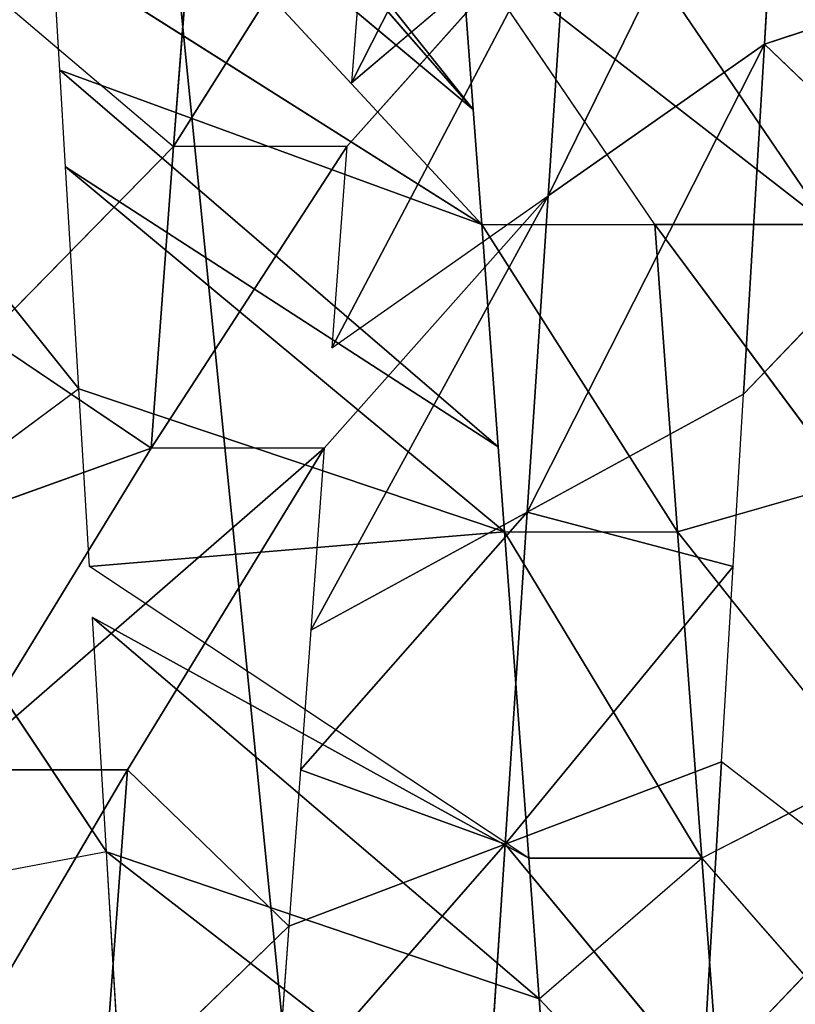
# Model space of a CAD drawing. Extents: x 143 to 263, y -61 to 82.
# Tile 558 of 656: x 247.389 to 247.781, y 72.538 to 73.035. Entities that reach past the tile are written whole.
import ezdxf

# ---------------------------------------------------------------- set-up
doc = ezdxf.new("R2010")
doc.units = 0
doc.header["$LTSCALE"] = 25.4
doc.layers.get('0').update_dxf_attribs({"color": 13, "linetype": 'CONTINUOUS'})

# ---------------------------------------------------------------- blocks, each defined once
blk = doc.blocks.new('ICE-BALL-8126_STL')
at = {"color": 41}
for p, q in [((9.18058, 43.99093, 93.16343), (9.20985, 43.90168, 93.15017)), ((9.28932, 43.98443, 93.11703), (9.20985, 43.90168, 93.15017)), ((9.28932, 43.98443, 93.11703), (9.38684, 43.89109, 93.08182)), ((9.6368, 43.96364, 93.01704), (9.57258, 43.87998, 93.03033)), ((9.6212, 43.87003, 96.45768), (9.73038, 43.96564, 96.48072)), ((9.6368, 43.96364, 93.01704), (9.73448, 43.87029, 93.00108)), ((9.578, 43.95432, 96.44629), (9.45636, 43.85779, 96.40697)), ((9.578, 43.95432, 96.44629), (9.6212, 43.87003, 96.45768)), ((9.30104, 43.84625, 96.33998), (9.43174, 43.94346, 96.39766)), ((9.30104, 43.84625, 96.33998), (9.43174, 43.94346, 96.39766)), ((9.45636, 43.85779, 96.40697), (9.43174, 43.94346, 96.39766)), ((9.30104, 43.93375, 96.33998), (9.30104, 43.84625, 96.33998)), ((9.30104, 43.93375, 96.33998), (9.30104, 43.84625, 96.33998)), ((9.20985, 43.90168, 93.15017), (9.04368, 43.91162, 93.23351)), ((9.04368, 43.91162, 93.23351), (9.28662, 43.7923, 93.32336)), ((9.20985, 43.90168, 93.15017), (9.04368, 43.91162, 93.23351)), ((9.04368, 43.91162, 93.23351), (9.28662, 43.7923, 93.32336)), ((9.38684, 43.89109, 93.08182), (9.20985, 43.90168, 93.15017)), ((9.38684, 43.89109, 93.08182), (9.20985, 43.90168, 93.15017)), ((9.44641, 43.78172, 93.26166), (9.20985, 43.90168, 93.15017)), ((9.44641, 43.78172, 93.26166), (9.20985, 43.90168, 93.15017)), ((9.28662, 43.7923, 93.32336), (9.20985, 43.90168, 93.15017)), ((9.28662, 43.7923, 93.32336), (9.20985, 43.90168, 93.15017)), ((9.38684, 43.89109, 93.08182), (9.44641, 43.78172, 93.26166)), ((9.4739, 43.88588, 93.05522), (9.38684, 43.89109, 93.08182)), ((9.38684, 43.89109, 93.08182), (9.44641, 43.78172, 93.26166)), ((9.4739, 43.88588, 93.05522), (9.44641, 43.78172, 93.26166)), ((9.4739, 43.88588, 93.05522), (9.44641, 43.78172, 93.26166)), ((9.4739, 43.88588, 93.05522), (9.6141, 43.7706, 93.21516)), ((9.57258, 43.87998, 93.03033), (9.4739, 43.88588, 93.05522)), ((9.4739, 43.88588, 93.05522), (9.6141, 43.7706, 93.21516)), ((9.73448, 43.87029, 93.00108), (9.57258, 43.87998, 93.03033)), ((9.57258, 43.87998, 93.03033), (9.6141, 43.7706, 93.21516)), ((9.57258, 43.87998, 93.03033), (9.6141, 43.7706, 93.21516)), ((9.73448, 43.87029, 93.00108), (9.57258, 43.87998, 93.03033)), ((9.79293, 43.88278, 96.49032), (9.6212, 43.87003, 96.45768)), ((9.79293, 43.88278, 96.49032), (9.6212, 43.87003, 96.45768)), ((9.69221, 43.7878, 96.47358), (9.79293, 43.88278, 96.49032)), ((9.45636, 43.85779, 96.40697), (9.6212, 43.87003, 96.45768)), ((9.45636, 43.85779, 96.40697), (9.6212, 43.87003, 96.45768)), ((9.73448, 43.87029, 93.00108), (9.6141, 43.7706, 93.21516)), ((9.73448, 43.87029, 93.00108), (9.6141, 43.7706, 93.21516)), ((9.69221, 43.7878, 96.47358), (9.6212, 43.87003, 96.45768)), ((9.6212, 43.78253, 96.45768), (9.6212, 43.87003, 96.45768)), ((9.45636, 43.85779, 96.40697), (9.30104, 43.84625, 96.33998)), ((9.30104, 43.75875, 96.33998), (9.45636, 43.85779, 96.40697)), ((9.45636, 43.85779, 96.40697), (9.30104, 43.84625, 96.33998)), ((9.45636, 43.77029, 96.40697), (9.45636, 43.85779, 96.40697)), ((9.30104, 43.84625, 96.33998), (9.15668, 43.74793, 96.25851)), ((9.30104, 43.75875, 96.33998), (9.30104, 43.84625, 96.33998)), ((9.2295, 43.69287, 93.56371), (8.9951, 43.81203, 93.48731)), ((9.2295, 43.69287, 93.56371), (8.9951, 43.81203, 93.48731)), ((9.13659, 43.80225, 93.39861), (9.2295, 43.69287, 93.56371)), ((9.13659, 43.80225, 93.39861), (9.28662, 43.7923, 93.32336)), ((9.26165, 43.69049, 93.5461), (9.13659, 43.80225, 93.39861)), ((9.13659, 43.80225, 93.39861), (9.28662, 43.7923, 93.32336)), ((9.79293, 43.79528, 96.49032), (9.61798, 43.56905, 96.84512)), ((9.79293, 43.79528, 96.49032), (9.61798, 43.56905, 96.84512)), ((9.79293, 43.79528, 96.49032), (9.69221, 43.7878, 96.47358)), ((9.28662, 43.7923, 93.32336), (9.44641, 43.78172, 93.26166)), ((9.50598, 43.67234, 93.44149), (9.28662, 43.7923, 93.32336)), ((9.50598, 43.67234, 93.44149), (9.28662, 43.7923, 93.32336)), ((9.41407, 43.67917, 93.47514), (9.28662, 43.7923, 93.32336)), ((9.36338, 43.68293, 93.49656), (9.28662, 43.7923, 93.32336)), ((9.28662, 43.7923, 93.32336), (9.44641, 43.78172, 93.26166)), ((9.69221, 43.7878, 96.47358), (9.49957, 43.56197, 96.8176)), ((9.69221, 43.7878, 96.47358), (9.49957, 43.56197, 96.8176)), ((9.69221, 43.7878, 96.47358), (9.61798, 43.56905, 96.84512)), ((9.69221, 43.7878, 96.47358), (9.61798, 43.56905, 96.84512)), ((9.69221, 43.7878, 96.47358), (9.6212, 43.78253, 96.45768)), ((9.44641, 43.78172, 93.26166), (9.57662, 43.6671, 93.41992)), ((9.50598, 43.67234, 93.44149), (9.44641, 43.78172, 93.26166)), ((9.50598, 43.67234, 93.44149), (9.44641, 43.78172, 93.26166)), ((9.6141, 43.7706, 93.21516), (9.44641, 43.78172, 93.26166)), ((9.6141, 43.7706, 93.21516), (9.44641, 43.78172, 93.26166)), ((9.44641, 43.78172, 93.26166), (9.57662, 43.6671, 93.41992)), ((9.6212, 43.78253, 96.45768), (9.45636, 43.77029, 96.40697)), ((9.6212, 43.78253, 96.45768), (9.45636, 43.77029, 96.40697)), ((9.6212, 43.78253, 96.45768), (9.4739, 43.56043, 96.8106)), ((9.6212, 43.78253, 96.45768), (9.49957, 43.56197, 96.8176)), ((9.45636, 43.77029, 96.40697), (9.27197, 43.54835, 96.74191)), ((9.45636, 43.77029, 96.40697), (9.27197, 43.54835, 96.74191)), ((9.45636, 43.77029, 96.40697), (9.38404, 43.55505, 96.78307)), ((9.45636, 43.77029, 96.40697), (9.38404, 43.55505, 96.78307)), ((9.45636, 43.77029, 96.40697), (9.41343, 43.7671, 96.39042)), ((9.45636, 43.77029, 96.40697), (9.4739, 43.56043, 96.8106)), ((9.45636, 43.77029, 96.40697), (9.4739, 43.56043, 96.8106)), ((9.6141, 43.7706, 93.21516), (9.57662, 43.6671, 93.41992)), ((9.6141, 43.7706, 93.21516), (9.57662, 43.6671, 93.41992)), ((9.65563, 43.66123, 93.4), (9.6141, 43.7706, 93.21516)), ((9.6141, 43.7706, 93.21516), (9.7468, 43.65446, 93.38233)), ((9.6141, 43.7706, 93.21516), (9.7468, 43.65446, 93.38233)), ((9.6141, 43.7706, 93.21516), (9.78749, 43.75911, 93.18523)), ((9.65563, 43.66123, 93.4), (9.6141, 43.7706, 93.21516)), ((9.6141, 43.7706, 93.21516), (9.78749, 43.75911, 93.18523)), ((9.41343, 43.7671, 96.39042), (9.22312, 43.54543, 96.72147)), ((9.41343, 43.7671, 96.39042), (9.22312, 43.54543, 96.72147)), ((9.41343, 43.7671, 96.39042), (9.27197, 43.54835, 96.74191)), ((9.41343, 43.7671, 96.39042), (9.27197, 43.54835, 96.74191)), ((9.41343, 43.7671, 96.39042), (9.30104, 43.75875, 96.33998)), ((9.24286, 43.75443, 96.30955), (8.98681, 43.53126, 96.59903)), ((9.24286, 43.75443, 96.30955), (8.98681, 43.53126, 96.59903)), ((9.30104, 43.75875, 96.33998), (9.06027, 43.53568, 96.64153)), ((9.30104, 43.75875, 96.33998), (9.06027, 43.53568, 96.64153)), ((9.24286, 43.75443, 96.30955), (9.06027, 43.53568, 96.64153)), ((9.24286, 43.75443, 96.30955), (9.06027, 43.53568, 96.64153)), ((9.24286, 43.75443, 96.30955), (9.15668, 43.74793, 96.25851)), ((9.30104, 43.75875, 96.33998), (9.16389, 43.54189, 96.69456)), ((9.30104, 43.75875, 96.33998), (9.16389, 43.54189, 96.69456)), ((9.30104, 43.75875, 96.33998), (9.22312, 43.54543, 96.72147)), ((9.30104, 43.75875, 96.33998), (9.22312, 43.54543, 96.72147)), ((9.30104, 43.75875, 96.33998), (9.24286, 43.75443, 96.30955)), ((9.10324, 43.70266, 93.64287), (9.26165, 43.60299, 93.5461)), ((9.10324, 43.70266, 93.64287), (9.2295, 43.69287, 93.56371)), ((9.26165, 43.69049, 93.5461), (9.26165, 43.60299, 93.5461)), ((9.26165, 43.69049, 93.5461), (9.41407, 43.59167, 93.47514)), ((9.26165, 43.69049, 93.5461), (9.36338, 43.68293, 93.49656)), ((9.41407, 43.67917, 93.47514), (9.57662, 43.5796, 93.41992)), ((9.41407, 43.67917, 93.47514), (9.41407, 43.59167, 93.47514)), ((9.41407, 43.67917, 93.47514), (9.50598, 43.67234, 93.44149)), ((9.50598, 43.67234, 93.44149), (9.57662, 43.6671, 93.41992)), ((9.57662, 43.6671, 93.41992), (9.65563, 43.66123, 93.4)), ((9.57662, 43.5796, 93.41992), (9.65563, 43.66123, 93.4)), ((9.7468, 43.56696, 93.38233), (9.65563, 43.66123, 93.4)), ((9.65563, 43.66123, 93.4), (9.7468, 43.65446, 93.38233)), ((9.11957, 43.61383, 93.63166), (9.26165, 43.60299, 93.5461)), ((9.11957, 43.61383, 93.63166), (9.26165, 43.60299, 93.5461)), ((9.19197, 43.52068, 93.58551), (9.26165, 43.60299, 93.5461)), ((9.41407, 43.59167, 93.47514), (9.26165, 43.60299, 93.5461)), ((9.41407, 43.59167, 93.47514), (9.26165, 43.60299, 93.5461)), ((9.26165, 43.60299, 93.5461), (9.35798, 43.50833, 93.49896)), ((9.41407, 43.59167, 93.47514), (9.35798, 43.50833, 93.49896)), ((9.57662, 43.4921, 93.41992), (9.41407, 43.59167, 93.47514)), ((9.57662, 43.4921, 93.41992), (9.41407, 43.59167, 93.47514)), ((9.44628, 43.50177, 93.46261), (9.41407, 43.59167, 93.47514)), ((9.57662, 43.5796, 93.41992), (9.57662, 43.4921, 93.41992)), ((9.57662, 43.5796, 93.41992), (9.7468, 43.56696, 93.38233)), ((9.7468, 43.47946, 93.38233), (9.57662, 43.5796, 93.41992)), ((9.57662, 43.5796, 93.41992), (9.7468, 43.56696, 93.38233)), ((9.73863, 43.57627, 96.86532), (9.61798, 43.56905, 96.84512)), ((9.61798, 43.56905, 96.84512), (9.4739, 43.47293, 96.8106)), ((9.61798, 43.56905, 96.84512), (9.49957, 43.56197, 96.8176)), ((9.61798, 43.56905, 96.84512), (9.63429, 43.48253, 96.84831)), ((9.4739, 43.56043, 96.8106), (9.38404, 43.55505, 96.78307)), ((9.38404, 43.55505, 96.78307), (9.26615, 43.4605, 96.73956)), ((9.38404, 43.55505, 96.78307), (9.27197, 43.54835, 96.74191)), ((9.38404, 43.55505, 96.78307), (9.44622, 43.47128, 96.80263)), ((9.22312, 43.54543, 96.72147), (9.16389, 43.54189, 96.69456)), ((9.27197, 43.54835, 96.74191), (9.22312, 43.54543, 96.72147))]:
    blk.add_line(p, q, dxfattribs=at)
mesh = blk.add_polyface(dxfattribs=at)
corners = [(21.2, 45.01358, 80.03829), (0, 43.20555, 75.32821), (21.2, 43.20555, 75.32821), (0, 45.01358, 80.03829)]
mesh.append_faces([[corners[k] for k in face] for face in [(0, 1, 2), (1, 0, 3)]], dxfattribs={"vtx0": -1, "color": 41})
mesh = blk.add_polyface(dxfattribs=at)
corners = [(21.2, 43.20555, 114.53761), (0, 45.01358, 109.82753), (21.2, 45.01358, 109.82753), (0, 43.20555, 114.53761)]
mesh.append_faces([[corners[k] for k in face] for face in [(0, 1, 2), (1, 0, 3)]], dxfattribs={"vtx0": -1, "color": 41})
mesh = blk.add_polyface(dxfattribs=at)
corners = [(0, 42.68692, 119.56032), (23, 44.9885, 114.9556), (0, 44.9885, 114.9556), (23, 42.68692, 119.56032)]
mesh.append_faces([[corners[k] for k in face] for face in [(0, 1, 2), (1, 0, 3)]], dxfattribs={"vtx0": -1, "color": 41})
mesh = blk.add_polyface(dxfattribs=at)
corners = [(0, 44.9885, 74.91022), (23, 42.68692, 70.3055), (0, 42.68692, 70.3055), (23, 44.9885, 74.91022)]
mesh.append_faces([[corners[k] for k in face] for face in [(0, 1, 2), (1, 0, 3)]], dxfattribs={"vtx0": -1, "color": 41})
mesh = blk.add_polyface(dxfattribs=at)
corners = [(9.20985, 43.90168, 93.15017), (9.18058, 43.99093, 93.16343), (9.04368, 43.91162, 93.23351)]
mesh.append_faces([[corners[k] for k in face] for face in [(0, 1, 2)]], dxfattribs={"color": 41})
mesh = blk.add_polyface(dxfattribs=at)
corners = [(9.38684, 43.89109, 93.08182), (9.28932, 43.98443, 93.11703), (9.20985, 43.90168, 93.15017)]
mesh.append_faces([[corners[k] for k in face] for face in [(0, 1, 2)]], dxfattribs={"color": 41})
mesh = blk.add_polyface(dxfattribs=at)
corners = [(9.73448, 43.87029, 93.00108), (9.6368, 43.96364, 93.01704), (9.57258, 43.87998, 93.03033)]
mesh.append_faces([[corners[k] for k in face] for face in [(0, 1, 2)]], dxfattribs={"color": 41})
mesh = blk.add_polyface(dxfattribs=at)
corners = [(9.79293, 43.88278, 96.49032), (9.6212, 43.87003, 96.45768), (9.73038, 43.96564, 96.48072)]
mesh.append_faces([[corners[k] for k in face] for face in [(0, 1, 2)]], dxfattribs={"color": 41})
mesh = blk.add_polyface(dxfattribs=at)
corners = [(9.6212, 43.87003, 96.45768), (9.45636, 43.85779, 96.40697), (9.578, 43.95432, 96.44629)]
mesh.append_faces([[corners[k] for k in face] for face in [(0, 1, 2)]], dxfattribs={"color": 41})
mesh = blk.add_polyface(dxfattribs=at)
corners = [(9.43174, 43.94346, 96.39766), (9.30104, 43.84625, 96.33998), (9.30104, 43.93375, 96.33998)]
mesh.append_faces([[corners[k] for k in face] for face in [(0, 1, 2)]], dxfattribs={"color": 41})
mesh = blk.add_polyface(dxfattribs=at)
corners = [(9.45636, 43.85779, 96.40697), (9.30104, 43.84625, 96.33998), (9.43174, 43.94346, 96.39766)]
mesh.append_faces([[corners[k] for k in face] for face in [(0, 1, 2)]], dxfattribs={"color": 41})
mesh = blk.add_polyface(dxfattribs=at)
corners = [(9.30104, 43.93375, 96.33998), (9.15668, 43.83543, 96.25851), (9.15668, 43.92293, 96.25851), (9.15668, 43.74793, 96.25851), (9.30104, 43.84625, 96.33998)]
mesh.append_faces([[corners[k] for k in face] for face in [(0, 1, 2), (3, 0, 4)]], dxfattribs={"vtx0": -1, "color": 41})
mesh.append_faces([[corners[k] for k in face] for face in [(1, 0, 3)]], dxfattribs={"vtx0": -1, "vtx1": -1, "color": 41})
mesh = blk.add_polyface(dxfattribs=at)
corners = [(9.13659, 43.80225, 93.39861), (9.28662, 43.7923, 93.32336), (9.04368, 43.91162, 93.23351)]
mesh.append_faces([[corners[k] for k in face] for face in [(0, 1, 2)]], dxfattribs={"color": 41})
mesh = blk.add_polyface(dxfattribs=at)
corners = [(9.28662, 43.7923, 93.32336), (9.20985, 43.90168, 93.15017), (9.04368, 43.91162, 93.23351)]
mesh.append_faces([[corners[k] for k in face] for face in [(0, 1, 2)]], dxfattribs={"color": 41})
mesh = blk.add_polyface(dxfattribs=at)
corners = [(9.44641, 43.78172, 93.26166), (9.38684, 43.89109, 93.08182), (9.20985, 43.90168, 93.15017)]
mesh.append_faces([[corners[k] for k in face] for face in [(0, 1, 2)]], dxfattribs={"color": 41})
mesh = blk.add_polyface(dxfattribs=at)
corners = [(9.28662, 43.7923, 93.32336), (9.44641, 43.78172, 93.26166), (9.20985, 43.90168, 93.15017)]
mesh.append_faces([[corners[k] for k in face] for face in [(0, 1, 2)]], dxfattribs={"color": 41})
mesh = blk.add_polyface(dxfattribs=at)
corners = [(9.44641, 43.78172, 93.26166), (9.4739, 43.88588, 93.05522), (9.38684, 43.89109, 93.08182)]
mesh.append_faces([[corners[k] for k in face] for face in [(0, 1, 2)]], dxfattribs={"color": 41})
mesh = blk.add_polyface(dxfattribs=at)
corners = [(9.44641, 43.78172, 93.26166), (9.6141, 43.7706, 93.21516), (9.4739, 43.88588, 93.05522)]
mesh.append_faces([[corners[k] for k in face] for face in [(0, 1, 2)]], dxfattribs={"color": 41})
mesh = blk.add_polyface(dxfattribs=at)
corners = [(9.6141, 43.7706, 93.21516), (9.57258, 43.87998, 93.03033), (9.4739, 43.88588, 93.05522)]
mesh.append_faces([[corners[k] for k in face] for face in [(0, 1, 2)]], dxfattribs={"color": 41})
mesh = blk.add_polyface(dxfattribs=at)
corners = [(9.6141, 43.7706, 93.21516), (9.73448, 43.87029, 93.00108), (9.57258, 43.87998, 93.03033)]
mesh.append_faces([[corners[k] for k in face] for face in [(0, 1, 2)]], dxfattribs={"color": 41})
mesh = blk.add_polyface(dxfattribs=at)
corners = [(9.79293, 43.88278, 96.49032), (9.69221, 43.7878, 96.47358), (9.6212, 43.87003, 96.45768)]
mesh.append_faces([[corners[k] for k in face] for face in [(0, 1, 2)]], dxfattribs={"color": 41})
mesh = blk.add_polyface(dxfattribs=at)
corners = [(9.6212, 43.87003, 96.45768), (9.45636, 43.77029, 96.40697), (9.45636, 43.85779, 96.40697), (9.6212, 43.78253, 96.45768)]
mesh.append_faces([[corners[k] for k in face] for face in [(0, 1, 2), (1, 0, 3)]], dxfattribs={"vtx0": -1, "color": 41})
mesh = blk.add_polyface(dxfattribs=at)
corners = [(9.6141, 43.7706, 93.21516), (9.78749, 43.75911, 93.18523), (9.73448, 43.87029, 93.00108)]
mesh.append_faces([[corners[k] for k in face] for face in [(0, 1, 2)]], dxfattribs={"color": 41})
mesh = blk.add_polyface(dxfattribs=at)
corners = [(9.45636, 43.85779, 96.40697), (9.30104, 43.75875, 96.33998), (9.30104, 43.84625, 96.33998)]
mesh.append_faces([[corners[k] for k in face] for face in [(0, 1, 2)]], dxfattribs={"color": 41})
mesh = blk.add_polyface(dxfattribs=at)
corners = [(9.2295, 43.69287, 93.56371), (9.13659, 43.80225, 93.39861), (8.9951, 43.81203, 93.48731)]
mesh.append_faces([[corners[k] for k in face] for face in [(0, 1, 2)]], dxfattribs={"color": 41})
mesh = blk.add_polyface(dxfattribs=at)
corners = [(9.10324, 43.70266, 93.64287), (9.2295, 43.69287, 93.56371), (8.9951, 43.81203, 93.48731)]
mesh.append_faces([[corners[k] for k in face] for face in [(0, 1, 2)]], dxfattribs={"color": 41})
mesh = blk.add_polyface(dxfattribs=at)
corners = [(9.13659, 43.80225, 93.39861), (9.36338, 43.68293, 93.49656), (9.28662, 43.7923, 93.32336), (9.26165, 43.69049, 93.5461)]
mesh.append_faces([[corners[k] for k in face] for face in [(0, 1, 2), (1, 0, 3)]], dxfattribs={"vtx0": -1, "color": 41})
mesh = blk.add_polyface(dxfattribs=at)
corners = [(9.73863, 43.57627, 96.86532), (9.61798, 43.56905, 96.84512), (9.79293, 43.79528, 96.49032)]
mesh.append_faces([[corners[k] for k in face] for face in [(0, 1, 2)]], dxfattribs={"color": 41})
mesh = blk.add_polyface(dxfattribs=at)
corners = [(9.61798, 43.56905, 96.84512), (9.69221, 43.7878, 96.47358), (9.79293, 43.79528, 96.49032)]
mesh.append_faces([[corners[k] for k in face] for face in [(0, 1, 2)]], dxfattribs={"color": 41})
mesh = blk.add_polyface(dxfattribs=at)
corners = [(9.50598, 43.67234, 93.44149), (9.44641, 43.78172, 93.26166), (9.28662, 43.7923, 93.32336)]
mesh.append_faces([[corners[k] for k in face] for face in [(0, 1, 2)]], dxfattribs={"color": 41})
mesh = blk.add_polyface(dxfattribs=at)
corners = [(9.41407, 43.67917, 93.47514), (9.50598, 43.67234, 93.44149), (9.28662, 43.7923, 93.32336)]
mesh.append_faces([[corners[k] for k in face] for face in [(0, 1, 2)]], dxfattribs={"color": 41})
mesh = blk.add_polyface(dxfattribs=at)
corners = [(9.61798, 43.56905, 96.84512), (9.49957, 43.56197, 96.8176), (9.69221, 43.7878, 96.47358)]
mesh.append_faces([[corners[k] for k in face] for face in [(0, 1, 2)]], dxfattribs={"color": 41})
mesh = blk.add_polyface(dxfattribs=at)
corners = [(9.49957, 43.56197, 96.8176), (9.6212, 43.78253, 96.45768), (9.69221, 43.7878, 96.47358)]
mesh.append_faces([[corners[k] for k in face] for face in [(0, 1, 2)]], dxfattribs={"color": 41})
mesh = blk.add_polyface(dxfattribs=at)
corners = [(9.50598, 43.67234, 93.44149), (9.57662, 43.6671, 93.41992), (9.44641, 43.78172, 93.26166)]
mesh.append_faces([[corners[k] for k in face] for face in [(0, 1, 2)]], dxfattribs={"color": 41})
mesh = blk.add_polyface(dxfattribs=at)
corners = [(9.57662, 43.6671, 93.41992), (9.6141, 43.7706, 93.21516), (9.44641, 43.78172, 93.26166)]
mesh.append_faces([[corners[k] for k in face] for face in [(0, 1, 2)]], dxfattribs={"color": 41})
mesh = blk.add_polyface(dxfattribs=at)
corners = [(9.4739, 43.56043, 96.8106), (9.45636, 43.77029, 96.40697), (9.6212, 43.78253, 96.45768)]
mesh.append_faces([[corners[k] for k in face] for face in [(0, 1, 2)]], dxfattribs={"color": 41})
mesh = blk.add_polyface(dxfattribs=at)
corners = [(9.38404, 43.55505, 96.78307), (9.27197, 43.54835, 96.74191), (9.45636, 43.77029, 96.40697)]
mesh.append_faces([[corners[k] for k in face] for face in [(0, 1, 2)]], dxfattribs={"color": 41})
mesh = blk.add_polyface(dxfattribs=at)
corners = [(9.27197, 43.54835, 96.74191), (9.41343, 43.7671, 96.39042), (9.45636, 43.77029, 96.40697)]
mesh.append_faces([[corners[k] for k in face] for face in [(0, 1, 2)]], dxfattribs={"color": 41})
mesh = blk.add_polyface(dxfattribs=at)
corners = [(9.4739, 43.56043, 96.8106), (9.38404, 43.55505, 96.78307), (9.45636, 43.77029, 96.40697)]
mesh.append_faces([[corners[k] for k in face] for face in [(0, 1, 2)]], dxfattribs={"color": 41})
mesh = blk.add_polyface(dxfattribs=at)
corners = [(9.57662, 43.6671, 93.41992), (9.65563, 43.66123, 93.4), (9.6141, 43.7706, 93.21516)]
mesh.append_faces([[corners[k] for k in face] for face in [(0, 1, 2)]], dxfattribs={"color": 41})
mesh = blk.add_polyface(dxfattribs=at)
corners = [(9.65563, 43.66123, 93.4), (9.7468, 43.65446, 93.38233), (9.6141, 43.7706, 93.21516)]
mesh.append_faces([[corners[k] for k in face] for face in [(0, 1, 2)]], dxfattribs={"color": 41})
mesh = blk.add_polyface(dxfattribs=at)
corners = [(9.7468, 43.65446, 93.38233), (9.78749, 43.75911, 93.18523), (9.6141, 43.7706, 93.21516)]
mesh.append_faces([[corners[k] for k in face] for face in [(0, 1, 2)]], dxfattribs={"color": 41})
mesh = blk.add_polyface(dxfattribs=at)
corners = [(9.27197, 43.54835, 96.74191), (9.22312, 43.54543, 96.72147), (9.41343, 43.7671, 96.39042)]
mesh.append_faces([[corners[k] for k in face] for face in [(0, 1, 2)]], dxfattribs={"color": 41})
mesh = blk.add_polyface(dxfattribs=at)
corners = [(9.22312, 43.54543, 96.72147), (9.30104, 43.75875, 96.33998), (9.41343, 43.7671, 96.39042)]
mesh.append_faces([[corners[k] for k in face] for face in [(0, 1, 2)]], dxfattribs={"color": 41})
mesh = blk.add_polyface(dxfattribs=at)
corners = [(9.24286, 43.75443, 96.30955), (8.96083, 43.52965, 96.58295), (9.15668, 43.74793, 96.25851), (8.98681, 43.53126, 96.59903)]
mesh.append_faces([[corners[k] for k in face] for face in [(0, 1, 2), (1, 0, 3)]], dxfattribs={"vtx0": -1, "color": 41})
mesh = blk.add_polyface(dxfattribs=at)
corners = [(9.06027, 43.53568, 96.64153), (8.98681, 43.53126, 96.59903), (9.24286, 43.75443, 96.30955)]
mesh.append_faces([[corners[k] for k in face] for face in [(0, 1, 2)]], dxfattribs={"color": 41})
mesh = blk.add_polyface(dxfattribs=at)
corners = [(9.16389, 43.54189, 96.69456), (9.06027, 43.53568, 96.64153), (9.30104, 43.75875, 96.33998)]
mesh.append_faces([[corners[k] for k in face] for face in [(0, 1, 2)]], dxfattribs={"color": 41})
mesh = blk.add_polyface(dxfattribs=at)
corners = [(9.06027, 43.53568, 96.64153), (9.24286, 43.75443, 96.30955), (9.30104, 43.75875, 96.33998)]
mesh.append_faces([[corners[k] for k in face] for face in [(0, 1, 2)]], dxfattribs={"color": 41})
mesh = blk.add_polyface(dxfattribs=at)
corners = [(9.22312, 43.54543, 96.72147), (9.16389, 43.54189, 96.69456), (9.30104, 43.75875, 96.33998)]
mesh.append_faces([[corners[k] for k in face] for face in [(0, 1, 2)]], dxfattribs={"color": 41})
mesh = blk.add_polyface(dxfattribs=at)
corners = [(9.26165, 43.60299, 93.5461), (9.10324, 43.70266, 93.64287), (9.11957, 43.61383, 93.63166)]
mesh.append_faces([[corners[k] for k in face] for face in [(0, 1, 2)]], dxfattribs={"color": 41})
mesh = blk.add_polyface(dxfattribs=at)
corners = [(9.41407, 43.59167, 93.47514), (9.26165, 43.69049, 93.5461), (9.26165, 43.60299, 93.5461)]
mesh.append_faces([[corners[k] for k in face] for face in [(0, 1, 2)]], dxfattribs={"color": 41})
mesh = blk.add_polyface(dxfattribs=at)
corners = [(9.57662, 43.4921, 93.41992), (9.41407, 43.67917, 93.47514), (9.41407, 43.59167, 93.47514), (9.57662, 43.5796, 93.41992)]
mesh.append_faces([[corners[k] for k in face] for face in [(0, 1, 2), (1, 0, 3)]], dxfattribs={"vtx0": -1, "color": 41})
mesh = blk.add_polyface(dxfattribs=at)
corners = [(9.7468, 43.56696, 93.38233), (9.65563, 43.66123, 93.4), (9.57662, 43.5796, 93.41992)]
mesh.append_faces([[corners[k] for k in face] for face in [(0, 1, 2)]], dxfattribs={"color": 41})
mesh = blk.add_polyface(dxfattribs=at)
corners = [(9.26165, 43.60299, 93.5461), (9.11957, 43.61383, 93.63166), (9.19197, 43.52068, 93.58551)]
mesh.append_faces([[corners[k] for k in face] for face in [(0, 1, 2)]], dxfattribs={"color": 41})
mesh = blk.add_polyface(dxfattribs=at)
corners = [(9.41407, 43.59167, 93.47514), (9.26165, 43.60299, 93.5461), (9.35798, 43.50833, 93.49896)]
mesh.append_faces([[corners[k] for k in face] for face in [(0, 1, 2)]], dxfattribs={"color": 41})
mesh = blk.add_polyface(dxfattribs=at)
corners = [(9.57662, 43.4921, 93.41992), (9.41407, 43.59167, 93.47514), (9.44628, 43.50177, 93.46261)]
mesh.append_faces([[corners[k] for k in face] for face in [(0, 1, 2)]], dxfattribs={"color": 41})
mesh = blk.add_polyface(dxfattribs=at)
corners = [(9.7468, 43.56696, 93.38233), (9.57662, 43.5796, 93.41992), (9.7468, 43.47946, 93.38233)]
mesh.append_faces([[corners[k] for k in face] for face in [(0, 1, 2)]], dxfattribs={"color": 41})
mesh = blk.add_polyface(dxfattribs=at)
corners = [(9.63429, 43.48253, 96.84831), (9.4739, 43.47293, 96.8106), (9.61798, 43.56905, 96.84512)]
mesh.append_faces([[corners[k] for k in face] for face in [(0, 1, 2)]], dxfattribs={"color": 41})
mesh = blk.add_polyface(dxfattribs=at)
corners = [(9.44622, 43.47128, 96.80263), (9.26615, 43.4605, 96.73956), (9.38404, 43.55505, 96.78307)]
mesh.append_faces([[corners[k] for k in face] for face in [(0, 1, 2)]], dxfattribs={"color": 41})

msp = doc.modelspace()

# ---------------------------------------------------------------- block references
at = {"color": 0, "rotation": 270}
msp.add_blockref('ICE-BALL-8126_STL', (203.86356, 82.23263), dxfattribs=at)

doc.saveas('drawing.dxf')
